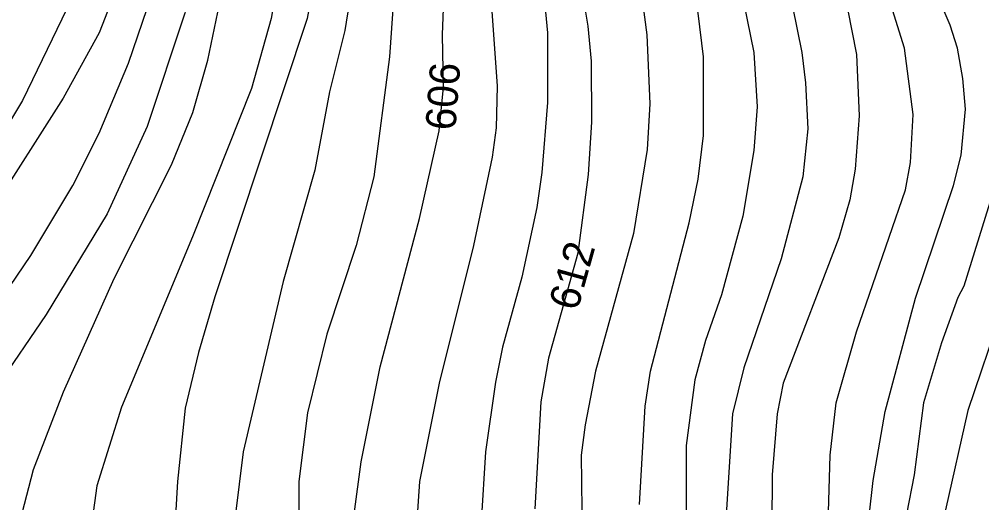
# Model space of a CAD drawing. Extents: x -709418 to -703832, y -1161719 to -1157826.
# Drawn here: x -708438.3 to -708183.3, y -1159682.6 to -1159554.5 of the extents above; entities that cross this region are included whole.
import ezdxf

# ---------------------------------------------------------------- set-up
doc = ezdxf.new("R2010")
doc.units = 0
for name, color, linetype in [('120_vrstevnice hlavní', 7, 'Continuous'), ('121_vrstevnice hlavní_popis', 7, 'Continuous'), ('122_vrstevnice základní', 7, 'Continuous')]:
    doc.layers.add(name, color=color, linetype=linetype)

msp = doc.modelspace()

# ---------------------------------------------------------------- linework, layer by layer
at = {"layer": '120_vrstevnice hlavní'}
for points in [[(-708350.62, -1159382.09), (-708356.15, -1159390.68), (-708361.65, -1159401.13), (-708372.35, -1159429.57), (-708387.04, -1159475.61), (-708390.51, -1159484.29), (-708405.27, -1159527.68), (-708417.13, -1159558.06), (-708426.67, -1159575.41), (-708446.06, -1159605.79), (-708468.04, -1159638.48), (-708475.42, -1159647.74), (-708485.4, -1159662.63), (-708491.62, -1159673.19), (-708497.55, -1159686.21)], [(-708309.56, -1159387.11), (-708316.68, -1159398.15), (-708325.35, -1159413.83), (-708332.01, -1159430.35), (-708341.91, -1159465.77), (-708353.63, -1159505.12), (-708356.66, -1159519.87), (-708359.27, -1159539.54), (-708362.02, -1159554.3), (-708386.46, -1159628.06), (-708390.8, -1159642.82), (-708394.27, -1159657.57), (-708396.3, -1159676.95), (-708397.45, -1159696.63)], [(-708273.6, -1159391.51), (-708279.66, -1159405.64), (-708286.53, -1159423.62), (-708294.61, -1159456.23), (-708297.22, -1159470.11), (-708300.4, -1159493.26), (-708301.12, -1159502.51), (-708301.41, -1159525.66), (-708298.37, -1159558.06), (-708298.37, -1159576.57), (-708299.82, -1159595.08), (-708301.12, -1159604.34), (-708305.17, -1159622.86), (-708310.23, -1159641.37), (-708312.11, -1159650.63), (-708314.72, -1159669.14), (-708317.03, -1159706.17)], [(-708225.11, -1159397.44), (-708233.59, -1159408.55), (-708241.24, -1159421.51), (-708244.71, -1159429.61), (-708248.61, -1159441.76), (-708251.51, -1159453.91), (-708254.69, -1159478.21), (-708254.84, -1159490.36), (-708251.8, -1159506.56), (-708247.17, -1159518.71), (-708242.83, -1159526.81), (-708236.03, -1159543.01), (-708233.43, -1159551.11), (-708230.97, -1159563.26), (-708229.96, -1159571.36), (-708229.38, -1159583.51), (-708230.68, -1159596.24), (-708236.47, -1159617.94), (-708246.3, -1159646.87), (-708249.34, -1159659.02), (-708251.36, -1159691.42)], [(-708178.03, -1159631.82), (-708187, -1159658.15), (-708192.93, -1159684.48)]]:
    msp.add_lwpolyline(points, dxfattribs=at)
at = {"layer": '122_vrstevnice základní'}
for points in [[(-708362.3, -1159380.66), (-708367.43, -1159390.15), (-708372.06, -1159401.94), (-708383.71, -1159437.13), (-708391.23, -1159458.25), (-708395.28, -1159472.14), (-708409.89, -1159509.17), (-708416.55, -1159529.42), (-708425.66, -1159551.69), (-708437.38, -1159575.99), (-708447.21, -1159592.19), (-708458.21, -1159607.24), (-708490.32, -1159641.81), (-708525.75, -1159674.06), (-708530.67, -1159680.14), (-708533.28, -1159685.92)], [(-708479.47, -1159689.1), (-708473.54, -1159672.9), (-708466.31, -1159659.31), (-708461.82, -1159652.36), (-708446.2, -1159633.27), (-708435.21, -1159617.07), (-708424.07, -1159598.56), (-708417.13, -1159584.67), (-708409.32, -1159566.16), (-708400.64, -1159540.7), (-708393.4, -1159515.24), (-708374.74, -1159462.01), (-708360.36, -1159417.89), (-708354.86, -1159403.67), (-708349.66, -1159394.38), (-708342.31, -1159383.11)], [(-708334.19, -1159384.1), (-708340.24, -1159393.56), (-708348.21, -1159410.34), (-708362, -1159452.78), (-708386.9, -1159522.76), (-708394.42, -1159552.85), (-708404.4, -1159582.94), (-708414.96, -1159606.08), (-708431.16, -1159632.69), (-708444.17, -1159651.79), (-708455.6, -1159675.22), (-708460.37, -1159689.1)], [(-708437.52, -1159685.34), (-708434.48, -1159673.77), (-708426.53, -1159653.23), (-708413.08, -1159623.15), (-708397.89, -1159593.06), (-708392.25, -1159579.18), (-708388.34, -1159565.29), (-708382.99, -1159539.83), (-708371.85, -1159502.8), (-708356.66, -1159458.83), (-708346.47, -1159423.29), (-708338.95, -1159405.12), (-708334.32, -1159396.7), (-708326.73, -1159385.01)], [(-708316.97, -1159386.21), (-708327.96, -1159402.8), (-708333.46, -1159412.09), (-708342.42, -1159434.9), (-708351.6, -1159473.3), (-708360.57, -1159503.38), (-708367.08, -1159528.84), (-708371.56, -1159554.3), (-708376.77, -1159572.81), (-708392.39, -1159612.15), (-708411.2, -1159657.28), (-708417.7, -1159678.11), (-708419.3, -1159689.68)], [(-708302.06, -1159388.03), (-708307.5, -1159398.06), (-708315.12, -1159412.98), (-708324.85, -1159437.73), (-708341.33, -1159488.63), (-708344.37, -1159502.8), (-708347.55, -1159525.08), (-708348.13, -1159533.18), (-708352.04, -1159557.48), (-708356.09, -1159573.68), (-708359.99, -1159594.51), (-708368.38, -1159624.01), (-708378.94, -1159669.14), (-708381.11, -1159686.21)], [(-708295.96, -1159388.78), (-708305.46, -1159406.76), (-708313.27, -1159424.98), (-708322.82, -1159453.62), (-708331.93, -1159489.21), (-708333.96, -1159500.78), (-708335.98, -1159523.92), (-708338.73, -1159544.17), (-708340.18, -1159564.42), (-708344.37, -1159596.24), (-708349, -1159614.47), (-708356.81, -1159637.9), (-708361.87, -1159658.73), (-708364.19, -1159676.95), (-708364.04, -1159708.2)], [(-708349.58, -1159685.63), (-708347.7, -1159671.75), (-708342.63, -1159646.58), (-708332.22, -1159607.24), (-708327.01, -1159584.09), (-708325.85, -1159572.52), (-708326.14, -1159558.64), (-708324.99, -1159528.55), (-708323.25, -1159505.41), (-708320.65, -1159484.58), (-708318.04, -1159470.69), (-708306.16, -1159429.14), (-708301.21, -1159415.1), (-708296.63, -1159405.39), (-708288.71, -1159389.66)], [(-708280.3, -1159390.69), (-708289.2, -1159408.33), (-708298.73, -1159430.71), (-708304.88, -1159449.28), (-708309.36, -1159470.11), (-708311.1, -1159481.68), (-708313.85, -1159527.68), (-708313.71, -1159543.59), (-708311.68, -1159572.23), (-708311.97, -1159583.23), (-708312.98, -1159591.04), (-708317.9, -1159614.47), (-708327.01, -1159650.92), (-708332.22, -1159676.95), (-708333.67, -1159697.78)], [(-708264.74, -1159392.59), (-708273.37, -1159412.97), (-708280.58, -1159433.66), (-708292.15, -1159482.26), (-708293.31, -1159491.52), (-708293.45, -1159514.66), (-708289.98, -1159542.44), (-708287.67, -1159556.32), (-708286.8, -1159565.58), (-708286.66, -1159581.78), (-708287.52, -1159595.66), (-708290.27, -1159616.49), (-708298.08, -1159644.27), (-708300.11, -1159655.84), (-708301.7, -1159684.19)], [(-708256.7, -1159393.58), (-708266.7, -1159416.77), (-708274.07, -1159433.95), (-708280.73, -1159466.35), (-708283.33, -1159486.31), (-708282.75, -1159505.98), (-708281.02, -1159516.11), (-708273.06, -1159550.54), (-708272.05, -1159558.64), (-708271.18, -1159576.86), (-708271.9, -1159589.01), (-708275.52, -1159611.29), (-708285.64, -1159647.74), (-708288.39, -1159661.91), (-708289.4, -1159670.01), (-708289.11, -1159691.71)], [(-708273.93, -1159683.03), (-708272.48, -1159656.99), (-708271.04, -1159647.74), (-708260.77, -1159608.39), (-708258.45, -1159596.82), (-708257, -1159585.25), (-708257, -1159564.42), (-708258.45, -1159552.85), (-708259.9, -1159545.91), (-708269.15, -1159518.14), (-708272.34, -1159504.25), (-708273.49, -1159488.05), (-708272.92, -1159476.48), (-708271.18, -1159464.91), (-708263.08, -1159434.82), (-708255.85, -1159413.99), (-708247.14, -1159394.75)], [(-708237.32, -1159395.95), (-708245.87, -1159413.61), (-708255.41, -1159440.32), (-708261.78, -1159464.62), (-708264.67, -1159483.71), (-708264.82, -1159496.15), (-708263.8, -1159503.09), (-708260.48, -1159513.51), (-708253.97, -1159527.1), (-708247.17, -1159545.91), (-708243.7, -1159563.26), (-708242.83, -1159577.73), (-708243.7, -1159589.3), (-708246.59, -1159606.66), (-708252.23, -1159627.49), (-708256.43, -1159639.64), (-708259.32, -1159650.05), (-708261.63, -1159667.41), (-708261.63, -1159712.54)], [(-708216.45, -1159398.5), (-708219.86, -1159402.62), (-708225.58, -1159411.04), (-708231.87, -1159422.71), (-708237.04, -1159434.96), (-708242.54, -1159460.28), (-708244.71, -1159477.63), (-708243.7, -1159494.99), (-708241.38, -1159503.09), (-708234.87, -1159517.27), (-708225.76, -1159533.47), (-708220.7, -1159545.62), (-708218.82, -1159551.69), (-708216.5, -1159563.84), (-708215.78, -1159580.04), (-708216.79, -1159594.22), (-708218.24, -1159602.32), (-708221.13, -1159612.44), (-708235.89, -1159650.92), (-708237.48, -1159659.02), (-708238.78, -1159675.22), (-708239.07, -1159715.14)], [(-708223.88, -1159685.05), (-708223.45, -1159670.01), (-708221.86, -1159656.12), (-708216.5, -1159637.32), (-708203.49, -1159599.71), (-708202.18, -1159592.48), (-708201.46, -1159579.75), (-708203.78, -1159562.11), (-708208.26, -1159547.64), (-708215.49, -1159531.73), (-708226.48, -1159512.49), (-708233.57, -1159498.46), (-708236.47, -1159491.23), (-708237.33, -1159486.89), (-708237.48, -1159480.24), (-708235.89, -1159467.51), (-708229.23, -1159436.27), (-708225.76, -1159425.85), (-708221.71, -1159417.17), (-708216.65, -1159410.08), (-708210.73, -1159404.53), (-708204.96, -1159399.91)], [(-708215.2, -1159705.02), (-708212.02, -1159676.67), (-708208.84, -1159658.44), (-708200.88, -1159628.35), (-708190.76, -1159598.56), (-708188.73, -1159590.46), (-708187.58, -1159578.31), (-708188.3, -1159570.21), (-708189.74, -1159562.11), (-708191.62, -1159556.03), (-708195.1, -1159547.93), (-708201.9, -1159535.78), (-708219.11, -1159509.46), (-708224.6, -1159499.33), (-708226.63, -1159493.26), (-708228.51, -1159483.13), (-708228.22, -1159469.82), (-708227.06, -1159461.72), (-708222.58, -1159443.5), (-708218.1, -1159431.35), (-708209.4, -1159416.97), (-708203.49, -1159410.46), (-708197.58, -1159406.26), (-708189.99, -1159401.74)], [(-708178.32, -1159593.93), (-708188.01, -1159625.17), (-708189.6, -1159628.21), (-708193.94, -1159640.21), (-708198.71, -1159656.12), (-708201.17, -1159675.22), (-708203.2, -1159685.63)]]:
    msp.add_lwpolyline(points, dxfattribs=at)

# ---------------------------------------------------------------- texts
at = {"layer": '121_vrstevnice hlavní_popis'}
for s, rotation, p in [('606', 85.6811, (-708322.73, -1159584.09)), ('612', 74.4119, (-708290.41, -1159632.04))]:
    msp.add_text(s, height=8, rotation=rotation, dxfattribs=at).set_placement(p)

doc.saveas('drawing.dxf')
